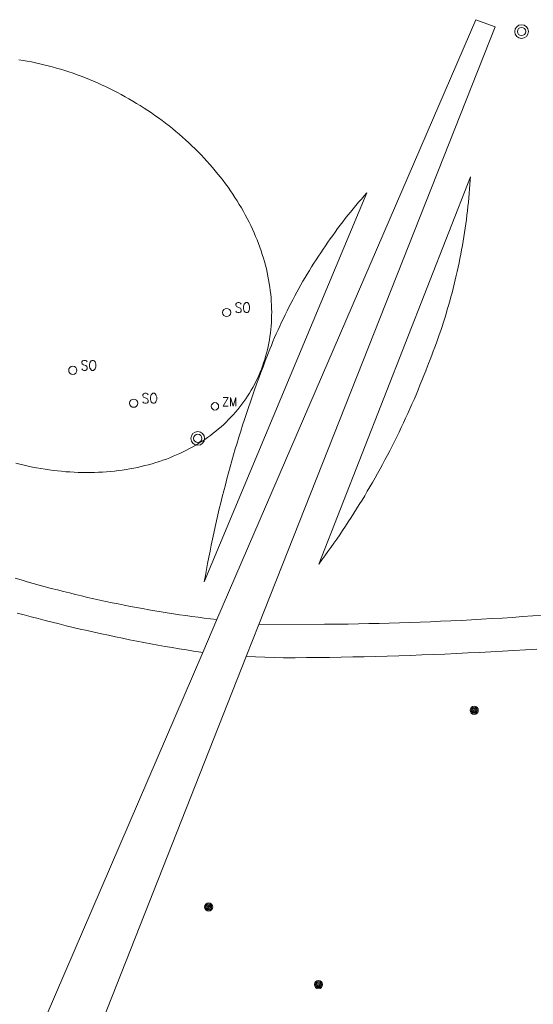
# Model space of a CAD drawing. Header units: metres. Extents: x 138165 to 154469, y 480134 to 494189.
# Tile 494 of 656: x 145949 to 145980, y 487652 to 487712. Entities that reach past the tile are written whole.
import ezdxf

# ---------------------------------------------------------------- set-up
doc = ezdxf.new("R2010")
doc.units = ezdxf.units.M
doc.header["$LTSCALE"] = 0.001
doc.header["$MEASUREMENT"] = 0
doc.layers.add('TOP-L-topo objecten punt', color=7, linetype='Continuous', lineweight=0)
doc.layers.add('TOP-L-topo objecten vlak', color=7, linetype='Continuous', lineweight=0)
doc.styles.add('Style-STANDARD', font='STANDARD.shx')

# ---------------------------------------------------------------- blocks, each defined once
blk = doc.blocks.new('24')
at = {"layer": 'TOP-L-topo objecten punt', "color": 7, "linetype": 'Continuous', "lineweight": 0}
for radius in [0.025, 0.0182, 0.0115, 0.005]:
    blk.add_circle((0, 0), radius, dxfattribs=at)
blk = doc.blocks.new('129')
at = {"layer": 'TOP-L-topo objecten punt', "color": 7, "linetype": 'Continuous', "lineweight": 0}
blk.add_circle((0, 0), 0.025, dxfattribs=at)
at = {"layer": 'TOP-L-topo objecten punt', "color": 7, "linetype": 'Continuous', "lineweight": 0, "style": 'Style-STANDARD'}
blk.add_text('SO', height=0.06, dxfattribs=at).set_placement((0.0483, 0))
blk = doc.blocks.new('304')
at = {"layer": 'TOP-L-topo objecten punt', "color": 7, "linetype": 'Continuous', "lineweight": 0}
blk.add_circle((0, 0), 0.0225, dxfattribs=at)
at = {"layer": 'TOP-L-topo objecten punt', "color": 7, "linetype": 'Continuous', "lineweight": 0, "style": 'Style-STANDARD'}
blk.add_text('ZM', height=0.054, dxfattribs=at).set_placement((0.0435, 0))
blk = doc.blocks.new('27')
at = {"layer": 'TOP-L-topo objecten punt', "color": 7, "linetype": 'Continuous', "lineweight": 0}
for radius in [0.0415, 0.025]:
    blk.add_circle((0, 0), radius, dxfattribs=at)

msp = doc.modelspace()

# ---------------------------------------------------------------- linework, layer by layer
at = {"layer": 'TOP-L-topo objecten vlak', "flags": 128}
for points in [[(145963.583, 487675.055), (145977.944, 487711.34), (145976.77, 487711.772), (145961.023, 487675.355)], [(145963.219, 487689.45), (145963.316, 487689.629), (145963.408, 487689.81), (145963.497, 487689.993), (145963.581, 487690.179), (145963.661, 487690.366), (145963.737, 487690.556), (145963.809, 487690.747), (145963.876, 487690.94), (145963.939, 487691.135), (145963.998, 487691.332), (145964.053, 487691.531), (145964.103, 487691.731), (145964.149, 487691.933), (145964.19, 487692.136), (145964.227, 487692.341), (145964.26, 487692.547), (145964.288, 487692.755), (145964.312, 487692.963), (145964.331, 487693.173), (145964.346, 487693.384), (145964.357, 487693.597), (145964.363, 487693.81), (145964.365, 487694.024), (145964.362, 487694.239), (145964.355, 487694.455), (145964.343, 487694.671), (145964.327, 487694.888), (145964.306, 487695.106), (145964.282, 487695.325), (145964.252, 487695.544), (145964.218, 487695.763), (145964.18, 487695.983), (145964.138, 487696.202), (145964.091, 487696.423), (145964.04, 487696.643), (145963.984, 487696.863), (145963.924, 487697.084), (145963.86, 487697.304), (145963.792, 487697.524), (145963.719, 487697.744), (145963.642, 487697.964), (145963.561, 487698.184), (145963.475, 487698.403), (145963.386, 487698.621), (145963.292, 487698.839), (145963.194, 487699.057), (145963.092, 487699.274), (145962.987, 487699.49), (145962.877, 487699.705), (145962.763, 487699.92), (145962.645, 487700.133), (145962.523, 487700.346), (145962.397, 487700.557), (145962.268, 487700.768), (145962.134, 487700.977), (145961.997, 487701.185), (145961.857, 487701.392), (145961.712, 487701.597), (145961.564, 487701.801), (145961.412, 487702.004), (145961.257, 487702.205), (145961.098, 487702.404), (145960.936, 487702.601), (145960.771, 487702.797), (145960.602, 487702.991), (145960.43, 487703.184), (145960.254, 487703.374), (145960.076, 487703.562), (145959.894, 487703.749), (145959.709, 487703.933), (145959.521, 487704.115), (145959.331, 487704.295), (145959.137, 487704.472), (145958.94, 487704.648), (145958.741, 487704.821), (145958.539, 487704.991), (145958.334, 487705.159), (145958.127, 487705.325), (145957.917, 487705.488), (145957.705, 487705.649), (145957.49, 487705.806), (145957.273, 487705.961), (145957.054, 487706.114), (145956.832, 487706.263), (145956.608, 487706.41), (145956.383, 487706.554), (145956.155, 487706.694), (145955.925, 487706.832), (145955.694, 487706.967), (145955.46, 487707.099), (145955.225, 487707.228), (145954.988, 487707.353), (145954.75, 487707.475), (145954.51, 487707.594), (145954.269, 487707.71), (145954.026, 487707.823), (145953.782, 487707.932), (145953.537, 487708.038), (145953.291, 487708.14), (145953.043, 487708.24), (145952.795, 487708.335), (145952.546, 487708.427), (145952.296, 487708.516), (145952.045, 487708.601), (145951.793, 487708.683), (145951.541, 487708.761), (145951.289, 487708.835), (145951.035, 487708.906), (145950.782, 487708.973), (145950.528, 487709.036), (145950.274, 487709.096), (145950.02, 487709.152), (145949.766, 487709.204), (145949.511, 487709.252), (145949.257, 487709.297), (145949.003, 487709.338)], [(145971.25, 487685.054), (145971.102, 487684.778), (145970.952, 487684.503), (145970.8, 487684.23), (145970.647, 487683.957), (145970.492, 487683.685), (145970.335, 487683.414), (145970.176, 487683.144), (145970.016, 487682.876), (145969.854, 487682.608), (145969.69, 487682.341), (145969.525, 487682.076), (145969.357, 487681.811), (145969.189, 487681.548), (145969.018, 487681.285), (145968.846, 487681.024), (145968.672, 487680.764), (145968.497, 487680.505), (145968.319, 487680.247), (145968.141, 487679.99), (145967.96, 487679.734), (145967.778, 487679.48), (145967.594, 487679.226), (145967.409, 487678.974), (145967.222, 487678.723), (145976.439, 487702.232), (145976.427, 487702.027), (145976.409, 487701.761), (145976.389, 487701.495), (145976.368, 487701.229), (145976.344, 487700.964), (145976.319, 487700.699), (145976.291, 487700.434), (145976.261, 487700.169), (145976.23, 487699.905), (145976.196, 487699.64), (145976.161, 487699.376), (145976.123, 487699.113), (145976.084, 487698.849), (145976.042, 487698.586), (145975.999, 487698.323), (145975.953, 487698.061), (145975.906, 487697.798), (145975.857, 487697.537), (145975.805, 487697.275), (145975.752, 487697.014), (145975.697, 487696.753), (145975.639, 487696.493), (145975.58, 487696.234), (145975.519, 487695.974), (145975.456, 487695.715), (145975.391, 487695.457), (145975.324, 487695.199), (145975.255, 487694.942), (145975.185, 487694.685), (145975.112, 487694.429), (145975.037, 487694.173), (145974.961, 487693.918), (145974.882, 487693.663), (145974.802, 487693.409), (145974.719, 487693.156), (145974.635, 487692.903), (145974.549, 487692.651), (145974.461, 487692.399), (145974.371, 487692.149), (145974.28, 487691.898), (145974.186, 487691.649), (145974.091, 487691.4), (145973.993, 487691.152), (145973.894, 487690.905), (145973.835, 487690.749), (145973.723, 487690.457), (145973.61, 487690.165), (145973.494, 487689.874), (145973.377, 487689.584), (145973.258, 487689.295), (145973.136, 487689.006), (145973.014, 487688.719), (145972.889, 487688.432), (145972.762, 487688.145), (145972.634, 487687.86), (145972.503, 487687.576), (145972.371, 487687.292), (145972.238, 487687.009), (145972.102, 487686.727), (145971.964, 487686.446), (145971.825, 487686.166), (145971.684, 487685.886), (145971.541, 487685.608), (145971.397, 487685.33), (145971.25, 487685.054)], [(145968.374, 487699.089), (145968.528, 487699.293), (145968.683, 487699.495), (145968.84, 487699.697), (145968.999, 487699.897), (145969.159, 487700.096), (145969.321, 487700.294), (145969.484, 487700.49), (145969.648, 487700.686), (145969.815, 487700.88), (145969.982, 487701.072), (145970.152, 487701.264), (145960.272, 487677.655), (145960.337, 487678.026), (145960.404, 487678.396), (145960.473, 487678.766), (145960.544, 487679.136), (145960.617, 487679.505), (145960.692, 487679.874), (145960.769, 487680.243), (145960.848, 487680.611), (145960.929, 487680.978), (145961.011, 487681.346), (145961.096, 487681.712), (145961.183, 487682.079), (145961.271, 487682.444), (145961.362, 487682.81), (145961.454, 487683.175), (145961.549, 487683.539), (145961.645, 487683.903), (145961.743, 487684.266), (145961.843, 487684.629), (145961.946, 487684.992), (145962.05, 487685.353), (145962.156, 487685.714), (145962.264, 487686.075), (145962.373, 487686.435), (145962.485, 487686.795), (145962.599, 487687.154), (145962.714, 487687.512), (145962.832, 487687.869), (145962.951, 487688.226), (145963.072, 487688.583), (145963.195, 487688.939), (145963.32, 487689.294), (145963.447, 487689.648), (145963.576, 487690.002), (145963.707, 487690.355), (145963.839, 487690.707), (145963.974, 487691.059), (145964.11, 487691.41), (145964.25, 487691.765), (145964.347, 487692.001), (145964.445, 487692.237), (145964.545, 487692.472), (145964.647, 487692.706), (145964.751, 487692.94), (145964.857, 487693.172), (145964.964, 487693.404), (145965.074, 487693.635), (145965.185, 487693.865), (145965.298, 487694.094), (145965.413, 487694.322), (145965.529, 487694.549), (145965.647, 487694.775), (145965.767, 487695.001), (145965.889, 487695.225), (145966.013, 487695.449), (145966.138, 487695.671), (145966.265, 487695.893), (145966.394, 487696.114), (145966.525, 487696.333), (145966.657, 487696.552), (145966.791, 487696.769), (145966.926, 487696.985), (145967.064, 487697.201), (145967.203, 487697.415), (145967.343, 487697.628), (145967.486, 487697.84), (145967.63, 487698.051), (145967.775, 487698.261), (145967.923, 487698.47), (145968.072, 487698.677), (145968.222, 487698.884), (145968.374, 487699.089)], [(145948.812, 487684.848), (145949.066, 487684.784), (145949.32, 487684.725), (145949.574, 487684.669), (145949.828, 487684.616), (145950.082, 487684.568), (145950.337, 487684.523), (145950.591, 487684.482), (145950.844, 487684.445), (145951.098, 487684.412), (145951.351, 487684.382), (145951.603, 487684.356), (145951.855, 487684.334), (145952.107, 487684.316), (145952.357, 487684.302), (145952.607, 487684.291), (145952.856, 487684.285), (145953.104, 487684.282), (145953.351, 487684.283), (145953.597, 487684.288), (145953.842, 487684.297), (145954.086, 487684.31), (145954.328, 487684.326), (145954.569, 487684.346), (145954.809, 487684.371), (145955.047, 487684.399), (145955.283, 487684.43), (145955.518, 487684.466), (145955.751, 487684.505), (145955.982, 487684.548), (145956.211, 487684.595), (145956.438, 487684.646), (145956.664, 487684.7), (145956.887, 487684.758), (145957.108, 487684.82), (145957.327, 487684.886), (145957.543, 487684.955), (145957.757, 487685.028), (145957.969, 487685.104), (145958.178, 487685.184), (145958.385, 487685.268), (145958.589, 487685.355), (145958.79, 487685.446), (145958.989, 487685.54), (145959.185, 487685.637), (145959.378, 487685.738), (145959.568, 487685.843), (145959.755, 487685.951), (145959.939, 487686.062), (145960.12, 487686.176), (145960.298, 487686.294), (145960.472, 487686.415), (145960.644, 487686.539), (145960.812, 487686.666), (145960.976, 487686.797), (145961.138, 487686.93), (145961.296, 487687.067), (145961.45, 487687.206), (145961.601, 487687.349), (145961.748, 487687.494), (145961.892, 487687.643), (145962.031, 487687.794), (145962.168, 487687.948), (145962.3, 487688.104), (145962.429, 487688.264), (145962.553, 487688.426), (145962.674, 487688.59), (145962.791, 487688.757), (145962.904, 487688.927), (145963.013, 487689.099), (145963.118, 487689.273), (145963.219, 487689.45)], [(145961.023, 487675.355), (145960.647, 487675.4), (145960.27, 487675.446), (145959.894, 487675.495), (145959.519, 487675.545), (145959.143, 487675.598), (145958.768, 487675.653), (145958.393, 487675.709), (145958.019, 487675.768), (145957.645, 487675.828), (145957.271, 487675.891), (145956.897, 487675.955), (145956.524, 487676.021), (145956.151, 487676.09), (145955.779, 487676.16), (145955.407, 487676.232), (145955.035, 487676.307), (145954.664, 487676.383), (145954.293, 487676.461), (145953.922, 487676.541), (145953.552, 487676.623), (145953.182, 487676.707), (145952.813, 487676.793), (145952.445, 487676.881), (145952.076, 487676.971), (145951.709, 487677.063), (145951.341, 487677.157), (145950.974, 487677.252), (145950.608, 487677.35), (145950.242, 487677.449), (145949.877, 487677.551), (145949.513, 487677.654), (145949.148, 487677.76), (145948.785, 487677.867)], [(145948.909, 487675.755), (145949.332, 487675.64), (145949.755, 487675.526), (145950.179, 487675.414), (145950.604, 487675.304), (145951.029, 487675.196), (145951.454, 487675.09), (145951.88, 487674.986), (145952.306, 487674.883), (145952.733, 487674.783), (145953.16, 487674.685), (145953.588, 487674.588), (145954.016, 487674.494), (145954.445, 487674.401), (145954.874, 487674.311), (145955.303, 487674.222), (145955.733, 487674.136), (145956.163, 487674.051), (145956.594, 487673.968), (145957.025, 487673.888), (145957.456, 487673.809), (145957.888, 487673.732), (145958.32, 487673.657), (145958.752, 487673.584), (145959.185, 487673.514), (145959.618, 487673.445), (145960.051, 487673.378), (145960.175, 487673.359)], [(145980.858, 487675.625), (145980.236, 487675.579), (145979.614, 487675.534), (145978.991, 487675.492), (145978.368, 487675.452), (145977.746, 487675.414), (145977.123, 487675.377), (145976.5, 487675.343), (145975.877, 487675.311), (145975.253, 487675.28), (145974.63, 487675.252), (145974.007, 487675.226), (145973.383, 487675.201), (145972.76, 487675.179), (145972.136, 487675.159), (145971.512, 487675.14), (145970.889, 487675.124), (145970.265, 487675.11), (145969.641, 487675.098), (145969.017, 487675.087), (145968.393, 487675.079), (145967.77, 487675.073), (145967.577, 487675.071), (145963.583, 487675.055)], [(145961.023, 487675.355), (145960.175, 487673.359)], [(145963.583, 487675.055), (145962.817, 487673.112)], [(145960.175, 487673.359), (145950.669, 487651.282)], [(145953.816, 487650.339), (145962.817, 487673.112)], [(145962.817, 487673.112), (145965.088, 487673.041), (145965.788, 487673.044), (145966.488, 487673.049), (145967.188, 487673.056), (145967.888, 487673.065), (145968.588, 487673.076), (145969.288, 487673.089), (145969.988, 487673.104), (145970.688, 487673.121), (145971.388, 487673.14), (145972.088, 487673.161), (145972.788, 487673.184), (145973.487, 487673.209), (145974.187, 487673.236), (145974.886, 487673.265), (145975.586, 487673.296), (145976.285, 487673.329), (145976.984, 487673.364), (145977.683, 487673.4), (145978.382, 487673.439), (145979.081, 487673.48), (145979.78, 487673.523), (145980.479, 487673.568)]]:
    msp.add_lwpolyline(points, dxfattribs=at)

# ---------------------------------------------------------------- block references
at = {"layer": 'TOP-L-topo objecten punt', "xscale": 10, "yscale": 10, "zscale": 10}
for name, p in [('27', (145979.549, 487711.053)), ('129', (145961.63, 487693.997)), ('129', (145952.279, 487690.485)), ('129', (145955.981, 487688.491)), ('304', (145960.918, 487688.302)), ('27', (145959.873, 487686.355)), ('24', (145976.672, 487669.851)), ('24', (145960.534, 487657.913)), ('24', (145967.212, 487653.199))]:
    msp.add_blockref(name, p, dxfattribs=at)

doc.saveas('drawing.dxf')
